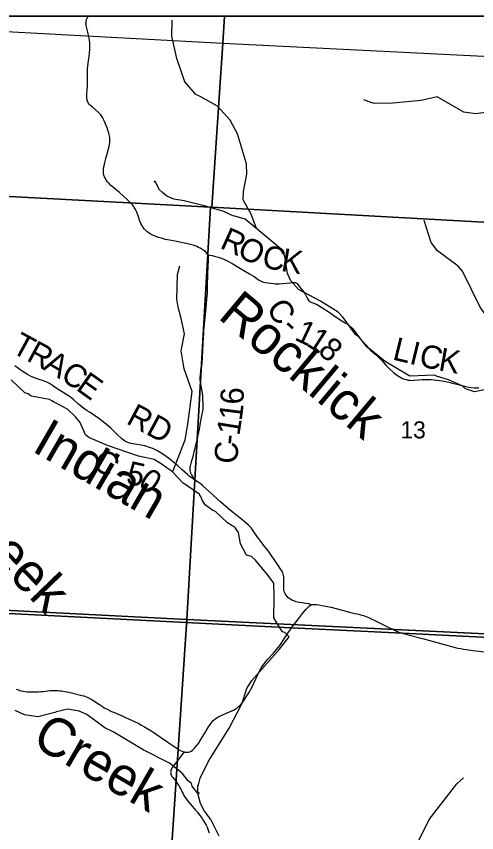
# Model space of a CAD drawing. Extents: x 0 to 34, y 0 to 22.
# Drawn here: x 3.753 to 4.884, y 18.895 to 20.9 of the extents above; entities that cross this region are included whole.
import ezdxf

# ---------------------------------------------------------------- set-up
doc = ezdxf.new("R2010")
doc.units = 0
for name, color, linetype in [('Default', 7, 'Continuous'), ('GM_X_County_Road', 7, 'Continuous'), ('GM_X_County_Road_Text', 7, 'Continuous'), ('GM_X_Minor_River', 7, 'Continuous'), ('GM_X_Minor_River_Text', 7, 'Continuous'), ('GM_X_Section', 7, 'Continuous'), ('GM_X_Section_Text', 7, 'Continuous'), ('GM_X_State_Route', 7, 'Continuous'), ('SH_Cut_Line', 7, 'Continuous'), ('SH_Data', 7, 'Continuous')]:
    doc.layers.add(name, color=color, linetype=linetype)

msp = doc.modelspace()

# ---------------------------------------------------------------- linework, layer by layer
at = {"layer": 'Default'}
msp.add_lwpolyline([(6.3694, 20.9), (2.1, 20.9), (2.1, 19.5179), (3.7007, 19.4348), (4.4284, 19.3984), (4.7013, 19.3856), (5.4875, 19.3459)], dxfattribs=at)
for points in [[(4.2645, 20.9), (3.2106, 20.9), (3.2102, 20.8904), (4.26, 20.834)], [(5.3193, 20.9), (4.2645, 20.9), (4.26, 20.834), (5.3122, 20.7819)], [(2.1, 19.5179), (2.1, 14.1), (5.687, 14.1), (5.785, 14.1504), (5.9145, 14.1963), (5.9273, 14.1959), (5.9341, 14.3014), (6.0001, 15.328), (6.0418, 15.9539), (6.0633, 16.2368), (6.0901, 16.6706), (6.1151, 17.0743), (6.1723, 18.0255), (6.1917, 18.3385), (6.2282, 18.9116), (6.2536, 19.3066), (5.4875, 19.3459), (4.7013, 19.3856), (4.4284, 19.3984), (3.7007, 19.4348)]]:
    msp.add_lwpolyline(points, close=True, dxfattribs=at)
at = {"layer": 'GM_X_County_Road'}
for points in [[(4.1888, 19.7632), (4.1885, 19.7647), (4.1881, 19.7667), (4.1875, 19.7683), (4.1867, 19.7697), (4.1839, 19.7739), (4.1826, 19.776), (4.1813, 19.779), (4.1804, 19.7818), (4.1798, 19.7847), (4.1796, 19.788), (4.1798, 19.7917), (4.1805, 19.7959), (4.1823, 19.803), (4.1848, 19.8119), (4.1869, 19.8191), (4.1913, 19.837), (4.197, 19.8604), (4.2012, 19.879), (4.2034, 19.8908), (4.2055, 19.9029), (4.2084, 19.9188), (4.2108, 19.9305), (4.2117, 19.9353), (4.2119, 19.9382), (4.2121, 19.9414), (4.2121, 19.9472), (4.2112, 19.9634), (4.2108, 19.9689), (4.2103, 19.9744), (4.2094, 19.9798), (4.207, 19.993), (4.2051, 20.0028), (4.2047, 20.0069), (4.2046, 20.0103), (4.2046, 20.0137), (4.2049, 20.0176), (4.2052, 20.0222), (4.2057, 20.0268), (4.2063, 20.0315), (4.2072, 20.0363), (4.2089, 20.0476), (4.2095, 20.0532), (4.21, 20.0578), (4.2104, 20.0623), (4.2111, 20.0783), (4.2121, 20.0974), (4.2128, 20.111), (4.2132, 20.1191), (4.2134, 20.1234), (4.2137, 20.1284), (4.2142, 20.1352), (4.2149, 20.1432), (4.2159, 20.1523), (4.2192, 20.1838), (4.2211, 20.2057), (4.2217, 20.2132), (4.2221, 20.2205), (4.2226, 20.2393), (4.2235, 20.2651), (4.2243, 20.2887), (4.2247, 20.2976), (4.225, 20.3044), (4.2249, 20.3079), (4.2245, 20.311), (4.2235, 20.3142), (4.2219, 20.3168), (4.2201, 20.3191), (4.2171, 20.3222), (4.2135, 20.325), (4.2084, 20.3282), (4.2047, 20.3303), (4.2007, 20.3325), (4.1965, 20.3344), (4.192, 20.3362), (4.1873, 20.3377), (4.1811, 20.3394), (4.1698, 20.342), (4.1579, 20.3445), (4.1467, 20.3467), (4.1292, 20.3501), (4.1195, 20.3523), (4.109, 20.3549), (4.1019, 20.3569), (4.0956, 20.359), (4.0893, 20.3617), (4.0843, 20.3642), (4.079, 20.3675), (4.0745, 20.3708), (4.0708, 20.3741), (4.0678, 20.3773), (4.0643, 20.3816), (4.061, 20.3869), (4.0588, 20.3913), (4.0564, 20.397), (4.0519, 20.41), (4.0484, 20.4193), (4.0455, 20.4255), (4.0424, 20.4308), (4.0406, 20.4335), (4.0388, 20.4359), (4.0347, 20.4405), (4.0254, 20.4497), (4.0163, 20.4581), (4.0059, 20.4671), (3.9979, 20.474), (3.991, 20.4797), (3.985, 20.4848), (3.9806, 20.4891), (3.9765, 20.4938), (3.9736, 20.4978), (3.9715, 20.5016), (3.9696, 20.5055), (3.968, 20.5102), (3.9672, 20.5142), (3.9668, 20.5175), (3.9667, 20.5225), (3.9672, 20.5274), (3.9681, 20.5329), (3.9701, 20.5408), (3.9728, 20.5509), (3.9799, 20.5767), (3.9818, 20.5852), (3.9824, 20.5895), (3.9826, 20.5926), (3.9827, 20.5963), (3.9825, 20.5994), (3.9821, 20.6025), (3.9816, 20.6057), (3.9809, 20.6092), (3.9797, 20.6138), (3.9784, 20.6182), (3.9756, 20.6258), (3.969, 20.6419), (3.9672, 20.6463), (3.9653, 20.6504), (3.9637, 20.653), (3.962, 20.6556), (3.9599, 20.6582), (3.958, 20.6604), (3.9536, 20.6647), (3.9394, 20.6769), (3.9357, 20.6802), (3.9335, 20.6824), (3.9315, 20.6847), (3.9294, 20.6879), (3.9279, 20.6905), (3.927, 20.693), (3.9263, 20.6959), (3.9259, 20.6995), (3.9257, 20.7027), (3.9262, 20.7107), (3.9269, 20.7207), (3.9273, 20.7284), (3.9276, 20.7356), (3.9276, 20.7415), (3.9276, 20.7475), (3.9273, 20.7566), (3.9271, 20.7639), (3.9271, 20.7674), (3.9273, 20.7709), (3.9279, 20.7774), (3.93, 20.7915), (3.9312, 20.8003), (3.9321, 20.8103), (3.9329, 20.8189), (3.9333, 20.827), (3.9333, 20.8304), (3.9331, 20.8338), (3.9329, 20.8367), (3.9325, 20.8399), (3.9314, 20.846), (3.9307, 20.8497), (3.9284, 20.8607), (3.9244, 20.8777), (3.924, 20.8807), (3.9238, 20.8831), (3.9239, 20.886), (3.9242, 20.8887), (3.9248, 20.8908), (3.9254, 20.8928), (3.9261, 20.8945), (3.9273, 20.8967), (3.9286, 20.8988), (3.9296, 20.9)], [(4.2235, 20.3142), (4.2278, 20.3136), (4.2342, 20.3123), (4.2417, 20.3103), (4.2484, 20.3086), (4.2536, 20.307), (4.257, 20.306), (4.2602, 20.3048), (4.2629, 20.3037), (4.266, 20.3021), (4.2725, 20.2986), (4.2843, 20.2919), (4.2993, 20.2833), (4.3113, 20.2758), (4.3257, 20.2673), (4.3369, 20.261), (4.3406, 20.2586), (4.3439, 20.2565), (4.3481, 20.2533), (4.3511, 20.2512), (4.3543, 20.2494), (4.3579, 20.2481), (4.3611, 20.2472), (4.365, 20.2465), (4.3839, 20.244), (4.389, 20.2434), (4.3941, 20.2431), (4.3984, 20.2433), (4.4168, 20.2447), (4.4327, 20.2462), (4.4347, 20.2463), (4.4365, 20.2464), (4.4381, 20.2463), (4.4398, 20.2458), (4.4412, 20.245), (4.4424, 20.2439), (4.4447, 20.2414), (4.4487, 20.2361), (4.4564, 20.2259), (4.4584, 20.2232), (4.4604, 20.2202), (4.4622, 20.2176), (4.4638, 20.2147), (4.4673, 20.2079), (4.4699, 20.2036), (4.4713, 20.2015), (4.4728, 20.2002), (4.4744, 20.1991), (4.4767, 20.198), (4.4838, 20.1956), (4.4872, 20.1943), (4.4906, 20.1928), (4.4943, 20.1906), (4.5034, 20.1848), (4.5188, 20.1749), (4.5389, 20.1614), (4.5525, 20.1526), (4.5605, 20.1477), (4.5653, 20.1445), (4.569, 20.1419), (4.5722, 20.1394), (4.5751, 20.137), (4.5781, 20.1339), (4.5824, 20.129), (4.587, 20.123), (4.5983, 20.1071), (4.6023, 20.1019), (4.6067, 20.0966), (4.6118, 20.0912), (4.6171, 20.086), (4.6231, 20.0805), (4.6299, 20.0747), (4.6375, 20.0682), (4.6418, 20.0642), (4.6463, 20.0597), (4.6513, 20.0541), (4.6606, 20.0435), (4.6704, 20.0337), (4.6796, 20.0253), (4.6838, 20.0218), (4.689, 20.0178), (4.6932, 20.0152), (4.6978, 20.0127), (4.702, 20.0108), (4.7062, 20.0092), (4.7105, 20.0079), (4.7154, 20.0068), (4.7191, 20.0063), (4.7235, 20.0061), (4.7291, 20.0063), (4.7413, 20.0074), (4.7491, 20.008), (4.7571, 20.0083), (4.7643, 20.0084), (4.7717, 20.0081), (4.7792, 20.0076), (4.7852, 20.0069), (4.7917, 20.0061), (4.7995, 20.0048), (4.808, 20.0032), (4.8155, 20.0016), (4.8242, 19.9995), (4.8383, 19.9958), (4.8576, 19.9909), (4.8645, 19.9894), (4.8707, 19.9884), (4.8775, 19.9876), (4.8835, 19.9874), (4.8893, 19.9876)], [(4.4775, 19.4546), (4.4754, 19.4559), (4.4736, 19.4568), (4.4719, 19.4573), (4.4701, 19.4576), (4.4643, 19.4584), (4.4545, 19.4597), (4.4474, 19.4609), (4.4407, 19.4625), (4.4347, 19.4645), (4.43, 19.4664), (4.4261, 19.4685), (4.4229, 19.4706), (4.42, 19.4731), (4.4178, 19.4754), (4.4155, 19.4784), (4.4135, 19.4817), (4.4122, 19.4846), (4.4111, 19.4878), (4.4104, 19.4911), (4.4099, 19.4943), (4.4098, 19.4985), (4.4099, 19.5034), (4.4104, 19.5137), (4.4104, 19.5189), (4.4101, 19.5236), (4.4094, 19.5275), (4.4082, 19.5312), (4.4068, 19.5346), (4.4048, 19.5381), (4.4026, 19.5418), (4.3966, 19.5509), (4.3879, 19.5637), (4.3788, 19.5772), (4.372, 19.5863), (4.3636, 19.597), (4.3539, 19.6093), (4.345, 19.6209), (4.3345, 19.6368), (4.332, 19.6406), (4.3294, 19.6438), (4.3263, 19.6474), (4.3229, 19.6508), (4.317, 19.6559), (4.3109, 19.6612), (4.2949, 19.6739), (4.2832, 19.6832), (4.2741, 19.6907), (4.2552, 19.7069), (4.247, 19.7144), (4.2355, 19.7249), (4.2098, 19.7479), (4.2043, 19.7524), (4.1992, 19.7564), (4.1932, 19.7603), (4.1888, 19.7632), (4.188, 19.7637), (4.1825, 19.7673), (4.1777, 19.7708), (4.1732, 19.7745), (4.1601, 19.7865), (4.1497, 19.7959), (4.1389, 19.8049), (4.1262, 19.8153), (4.1154, 19.8229), (4.1059, 19.829), (4.0975, 19.8338), (4.0877, 19.8385), (4.0826, 19.8405), (4.0776, 19.8424), (4.0732, 19.8438), (4.0686, 19.845), (4.0638, 19.8461), (4.059, 19.8469), (4.0491, 19.8484), (4.0385, 19.8501), (4.0351, 19.8507), (4.0318, 19.8515), (4.0282, 19.8527), (4.0248, 19.8541), (4.0217, 19.8559), (4.0184, 19.8579), (4.0153, 19.8601), (4.012, 19.8626), (3.9998, 19.8742), (3.985, 19.8884), (3.9751, 19.8969), (3.962, 19.9072), (3.9523, 19.9146), (3.9458, 19.9193), (3.939, 19.9237), (3.9328, 19.9276), (3.927, 19.9314), (3.9213, 19.9353), (3.9147, 19.9405), (3.9057, 19.9479), (3.894, 19.958), (3.8853, 19.9648), (3.8808, 19.9679), (3.8768, 19.9704), (3.8674, 19.9762), (3.8554, 19.9839), (3.8475, 19.9892), (3.8415, 19.9937), (3.8345, 19.9983), (3.8308, 20.0002), (3.8272, 20.0019), (3.8235, 20.0033), (3.8194, 20.0046), (3.8086, 20.0079), (3.7992, 20.0112), (3.7928, 20.0137), (3.786, 20.0169), (3.78, 20.0203), (3.7732, 20.0246), (3.7671, 20.0288), (3.7488, 20.0417)], [(4.1647, 19.0937), (4.1474, 19.0704), (4.1358, 19.055), (4.1347, 19.0531), (4.1333, 19.0507), (4.1324, 19.0482), (4.1319, 19.0457), (4.1318, 19.0429)], [(4.1318, 19.0429), (4.1321, 19.0405), (4.1327, 19.0382), (4.1338, 19.0359), (4.1351, 19.0336), (4.1372, 19.0308), (4.1442, 19.0216), (4.1489, 19.015), (4.1505, 19.0128), (4.1524, 19.01), (4.154, 19.0074), (4.1556, 19.0046), (4.157, 19.002), (4.1587, 18.9987), (4.1605, 18.9948), (4.1627, 18.9904), (4.1646, 18.9865), (4.1659, 18.9842), (4.1675, 18.9819), (4.1707, 18.9774), (4.1752, 18.9718), (4.1797, 18.9663), (4.1894, 18.9551), (4.1931, 18.9505), (4.1975, 18.9453), (4.2017, 18.9399), (4.209, 18.9299), (4.2126, 18.9245), (4.2165, 18.9181), (4.2191, 18.9135), (4.2214, 18.9088), (4.2236, 18.9037), (4.2252, 18.8992), (4.2267, 18.8949)]]:
    msp.add_lwpolyline(points, dxfattribs=at)
at = {"layer": 'GM_X_Minor_River'}
for points in [[(4.343, 20.3787), (4.3294, 20.4141), (4.3102, 20.4497), (4.3105, 20.4698), (4.3189, 20.512), (4.318, 20.5374), (4.2959, 20.6114), (4.2783, 20.6447), (4.2473, 20.6791), (4.2046, 20.7032), (4.194, 20.7084), (4.1665, 20.7391), (4.1468, 20.7963), (4.135, 20.8509), (4.1356, 20.8904)], [(5.1693, 20.7136), (5.1207, 20.6818), (5.1086, 20.6708), (5.088, 20.6642), (5.0799, 20.6584), (5.0619, 20.651), (5.0362, 20.6491), (4.9945, 20.6573), (4.9624, 20.6587), (4.9187, 20.6658), (4.8808, 20.6606), (4.8522, 20.6645), (4.7872, 20.7023), (4.7472, 20.6933), (4.6778, 20.6864), (4.6325, 20.6863), (4.6261, 20.6877), (4.6067, 20.6951)], [(4.315, 20.402), (4.2896, 20.4094), (4.285, 20.4098), (4.2624, 20.4204), (4.2211, 20.4332), (4.1652, 20.4468), (4.1398, 20.4513), (4.1228, 20.4581), (4.1122, 20.4672), (4.1035, 20.4751), (4.0944, 20.4934), (4.0914, 20.4949), (4.0922, 20.4926)], [(4.9028, 19.9829), (4.8786, 19.9779), (4.8567, 19.9854), (4.8484, 19.9926), (4.8143, 20.0074), (4.7852, 20.0161), (4.7803, 20.0187), (4.7198, 20.0167), (4.6589, 20.0526), (4.6207, 20.0837), (4.5919, 20.1144), (4.5859, 20.1186), (4.5582, 20.1569), (4.5548, 20.1611), (4.5439, 20.1736), (4.5004, 20.2005), (4.4463, 20.2289), (4.427, 20.2505), (4.419, 20.2687), (4.4122, 20.3113), (4.4035, 20.3284), (4.315, 20.402)], [(4.9377, 19.9864), (4.9415, 19.9965), (4.9287, 20.042), (4.9309, 20.1149), (4.9258, 20.1369), (4.9189, 20.149), (4.8929, 20.1857), (4.8491, 20.274), (4.8387, 20.2864), (4.7873, 20.3238), (4.7723, 20.345), (4.7549, 20.3988)], [(4.137, 19.7821), (4.1674, 19.8598), (4.1742, 19.8987), (4.1846, 19.9785), (4.1647, 20.0342), (4.1581, 20.0788), (4.1662, 20.1203), (4.1575, 20.1578), (4.1504, 20.1862), (4.1472, 20.2056), (4.149, 20.2663), (4.1542, 20.2871)], [(4.1088, 19.8012), (4.091, 19.8118), (4.0532, 19.8197), (3.9764, 19.8465), (3.931, 19.8658), (3.9223, 19.8722), (3.9091, 19.9026), (3.8977, 19.9162), (3.8784, 19.9356), (3.8436, 19.9533), (3.8398, 19.9556), (3.8338, 19.9594), (3.7892, 19.9673), (3.7816, 19.9733), (3.7737, 19.9752), (3.74, 20.0075)], [(4.251, 18.8867), (4.231, 18.928), (4.2154, 18.9485), (4.2048, 18.9667), (4.1984, 18.9918), (4.1988, 19.0101), (4.2006, 19.0131), (4.204, 19.0295), (4.2252, 19.0713), (4.2754, 19.1516), (4.3067, 19.2121), (4.3187, 19.249), (4.3312, 19.2688), (4.3995, 19.3461), (4.4229, 19.3766), (4.4127, 19.3868), (4.4071, 19.3887), (4.4018, 19.3963), (4.3855, 19.4229), (4.3862, 19.4712), (4.3866, 19.475), (4.3854, 19.5084), (4.3714, 19.5266), (4.34, 19.5646), (4.3305, 19.5733), (4.318, 19.577), (4.3036, 19.6044), (4.2983, 19.6321), (4.2896, 19.6454), (4.282, 19.6499), (4.2715, 19.656), (4.2423, 19.6841), (4.2359, 19.6863), (4.2177, 19.6996), (4.209, 19.7117), (4.2064, 19.7212), (4.2037, 19.7224), (4.2033, 19.7258), (4.1621, 19.7542), (4.1364, 19.7815), (4.1088, 19.8012)], [(4.1989, 18.9898), (4.201, 18.9941), (4.2007, 18.9899), (4.1844, 19.0093), (4.1829, 19.0161), (4.1753, 19.0225), (4.1605, 19.0411), (4.1291, 19.0661), (4.0645, 19.099), (3.9907, 19.143), (3.9699, 19.1532), (3.926, 19.1857), (3.9067, 19.1941), (3.8788, 19.1986), (3.8512, 19.192), (3.8474, 19.1905), (3.8051, 19.1797), (3.7729, 19.185), (3.7499, 19.1952)], [(4.5737, 18.5643), (4.5782, 18.5812), (4.6058, 18.6297), (4.6228, 18.6531), (4.6625, 18.7061), (4.6876, 18.7585), (4.6984, 18.7915), (4.7101, 18.8299), (4.737, 18.8666), (4.7672, 18.9276), (4.8352, 19.0154), (4.8515, 19.0297)]]:
    msp.add_lwpolyline(points, dxfattribs=at)
at = {"layer": 'GM_X_Section'}
for points in [[(3.2102, 20.8904), (4.26, 20.834), (4.2327, 20.4311), (4.2301, 20.4313), (3.1945, 20.4863)], [(4.26, 20.834), (5.3122, 20.7819), (5.2865, 20.3733), (4.2327, 20.4311)], [(3.1945, 20.4863), (4.2301, 20.4313), (4.1716, 19.4188), (3.1447, 19.4715)], [(4.2301, 20.4313), (4.2327, 20.4311), (5.2865, 20.3733), (5.2288, 19.368), (4.1716, 19.4188)], [(3.1447, 19.4715), (4.1716, 19.4188), (4.1036, 18.4009), (3.0707, 18.4461)], [(4.1716, 19.4188), (5.2288, 19.368), (5.1578, 18.3486), (4.1036, 18.4009)]]:
    msp.add_lwpolyline(points, close=True, dxfattribs=at)
at = {"layer": 'GM_X_State_Route'}
for points in [[(4.4286, 19.3979), (4.4313, 19.4017), (4.4458, 19.4207), (4.4558, 19.4336), (4.4647, 19.4442), (4.4673, 19.447), (4.4696, 19.4493), (4.4724, 19.4516), (4.475, 19.4534), (4.4775, 19.4546)], [(4.4775, 19.4546), (4.4793, 19.4553), (4.4814, 19.4557), (4.4834, 19.4559), (4.4854, 19.4559), (4.4874, 19.4559), (4.4913, 19.4555), (4.4962, 19.4547), (4.5035, 19.4535), (4.526, 19.4487), (4.5717, 19.4369), (4.5888, 19.4331), (4.5941, 19.4317), (4.5995, 19.4303), (4.6056, 19.4284), (4.6101, 19.4268), (4.6139, 19.4253), (4.622, 19.4218), (4.6248, 19.4204), (4.6354, 19.4153), (4.6614, 19.4021), (4.6852, 19.3908), (4.6911, 19.3883), (4.6951, 19.3869), (4.7015, 19.385)], [(4.328, 19.2462), (4.3285, 19.247), (4.3366, 19.2624), (4.3489, 19.2886), (4.3512, 19.2932), (4.3534, 19.2975), (4.3554, 19.3009), (4.3579, 19.3049), (4.3621, 19.311), (4.3659, 19.3158), (4.3707, 19.3215), (4.3843, 19.336), (4.3922, 19.3448), (4.3973, 19.3512), (4.4016, 19.3573), (4.4154, 19.3787), (4.4196, 19.3849), (4.4238, 19.391), (4.4286, 19.3979)], [(4.7015, 19.385), (4.7123, 19.3819), (4.7507, 19.3719), (4.798, 19.359), (4.8312, 19.3502), (4.838, 19.3486), (4.845, 19.3472), (4.8519, 19.3459), (4.8588, 19.3448), (4.869, 19.3434), (4.9232, 19.3371)], [(3.7518, 19.2477), (3.7574, 19.2457), (3.764, 19.2439), (3.7693, 19.2425), (3.774, 19.2418), (3.7791, 19.2413), (3.7848, 19.241), (3.7996, 19.2409), (3.807, 19.2413), (3.813, 19.2418), (3.8183, 19.2424), (3.8239, 19.2431), (3.8298, 19.2438), (3.8351, 19.2442), (3.8409, 19.2444), (3.8454, 19.2445), (3.8501, 19.2444), (3.8543, 19.2442), (3.8587, 19.2439), (3.8634, 19.2435), (3.8674, 19.243), (3.8714, 19.2424), (3.8763, 19.2415), (3.8814, 19.2403), (3.8881, 19.2387), (3.9139, 19.2326), (3.9183, 19.2315), (3.9229, 19.23), (3.9267, 19.2285), (3.9302, 19.2268), (3.9366, 19.2233), (3.9429, 19.2194), (3.9566, 19.2099), (3.964, 19.2051), (3.9688, 19.2023), (3.976, 19.1985), (3.9866, 19.1933), (3.994, 19.1901), (4.014, 19.1814), (4.0208, 19.1784), (4.0283, 19.1753), (4.0446, 19.1678), (4.0518, 19.1643), (4.0589, 19.1604), (4.0674, 19.1554), (4.0853, 19.1442), (4.1073, 19.1302), (4.1455, 19.1036), (4.1528, 19.0989), (4.1573, 19.0965), (4.1614, 19.0949), (4.1647, 19.0937), (4.1669, 19.0933), (4.1694, 19.093), (4.1727, 19.093), (4.1759, 19.0934), (4.179, 19.0942), (4.1826, 19.0958), (4.1852, 19.0976), (4.1882, 19.1001), (4.1908, 19.1028), (4.1948, 19.1077), (4.1999, 19.1147), (4.2062, 19.1241), (4.218, 19.1439), (4.219, 19.1455)], [(4.219, 19.1455), (4.225, 19.1551), (4.2286, 19.1606), (4.2314, 19.1644), (4.2338, 19.1673), (4.2367, 19.1705), (4.2404, 19.1737), (4.2441, 19.1766), (4.2475, 19.1786), (4.2511, 19.1805), (4.2564, 19.183), (4.2768, 19.192), (4.2859, 19.1963), (4.2908, 19.199), (4.295, 19.2019), (4.299, 19.2048), (4.3027, 19.208), (4.3069, 19.2126), (4.3112, 19.2184), (4.3194, 19.2313), (4.3239, 19.2391), (4.328, 19.2462)]]:
    msp.add_lwpolyline(points, dxfattribs=at)
at = {"layer": 'SH_Cut_Line'}
msp.add_lwpolyline([(8.9, 14.1), (8.9, 20.9), (2.1, 20.9), (2.1, 14.1)], dxfattribs=at)
at = {"layer": 'SH_Data'}
msp.add_line((2.1, 20.9), (8.9, 20.9), dxfattribs=at)

# ---------------------------------------------------------------- texts
at = {"layer": 'GM_X_County_Road_Text'}
for s, height, rotation, p in [('R', 0.0568, 335.7221, (4.2504, 20.3321)), ('O', 0.0568, 332.0338, (4.2921, 20.3133)), ('C', 0.0568, 349.6234, (4.3542, 20.2836)), ('K', 0.0568, 350.4358, (4.401, 20.2751)), ('C', 0.0568, 303.6154, (4.3652, 20.1829)), ('-', 0.0568, 318.5246, (4.4016, 20.1319)), ('1', 0.0568, 334.5372, (4.4335, 20.1069)), ('1', 0.0568, 327.2301, (4.4634, 20.0928)), ('T', 0.0568, 331.5142, (3.7377, 20.0765)), ('8', 0.0568, 318.2232, (4.491, 20.0753)), ('L', 0.0568, 346.3286, (4.6748, 20.0577)), ('R', 0.0568, 331.4553, (3.775, 20.0562)), ('I', 0.0568, 346.3273, (4.7161, 20.0476)), ('C', 0.0568, 347.0681, (4.7395, 20.0419)), ('A', 0.0568, 329.9809, (3.8157, 20.0341)), ('K', 0.0568, 349.7534, (4.7879, 20.0309)), ('C', 0.0568, 326.58, (3.8582, 20.0095)), ('E', 0.0568, 324.4262, (3.8967, 19.9841)), ('6', 0.0568, 89.1677, (4.3111, 19.9465)), ('RD', 0.05682, 331.6659, (4.0201, 19.9015)), ('1', 0.0568, 82.8945, (4.3063, 19.905)), ('1', 0.0568, 81.0335, (4.3005, 19.8685)), ('-', 0.0568, 84.6766, (4.2985, 19.8462)), ('C', 0.0568, 86.3678, (4.2955, 19.8)), ('C', 0.0568, 321.4094, (3.9346, 19.7992)), ('5', 0.0568, 347.4153, (4.0201, 19.7532)), ('0', 0.0568, 325.0216, (4.0489, 19.748)), ('-', 0.0568, 348.5859, (3.9975, 19.7578))]:
    msp.add_text(s, height=height, rotation=rotation, dxfattribs=at).set_placement(p)
at = {"layer": 'GM_X_Minor_River_Text'}
for s, height, rotation, p in [('Rocklick', 0.0947, 319.9998, (4.2454, 20.1603)), ('Indian', 0.0947, 330.0018, (3.7879, 19.834)), ('Creek', 0.0947, 314.0019, (3.5904, 19.6715)), ('Creek', 0.09469, 330.0049, (3.7872, 19.1122))]:
    msp.add_text(s, height=height, rotation=rotation, dxfattribs=at).set_placement(p)
at = {"layer": 'GM_X_Section_Text'}
msp.add_text('13', height=0.04186, rotation=0, dxfattribs=at).set_placement((4.6966, 19.8635))

doc.saveas('drawing.dxf')
